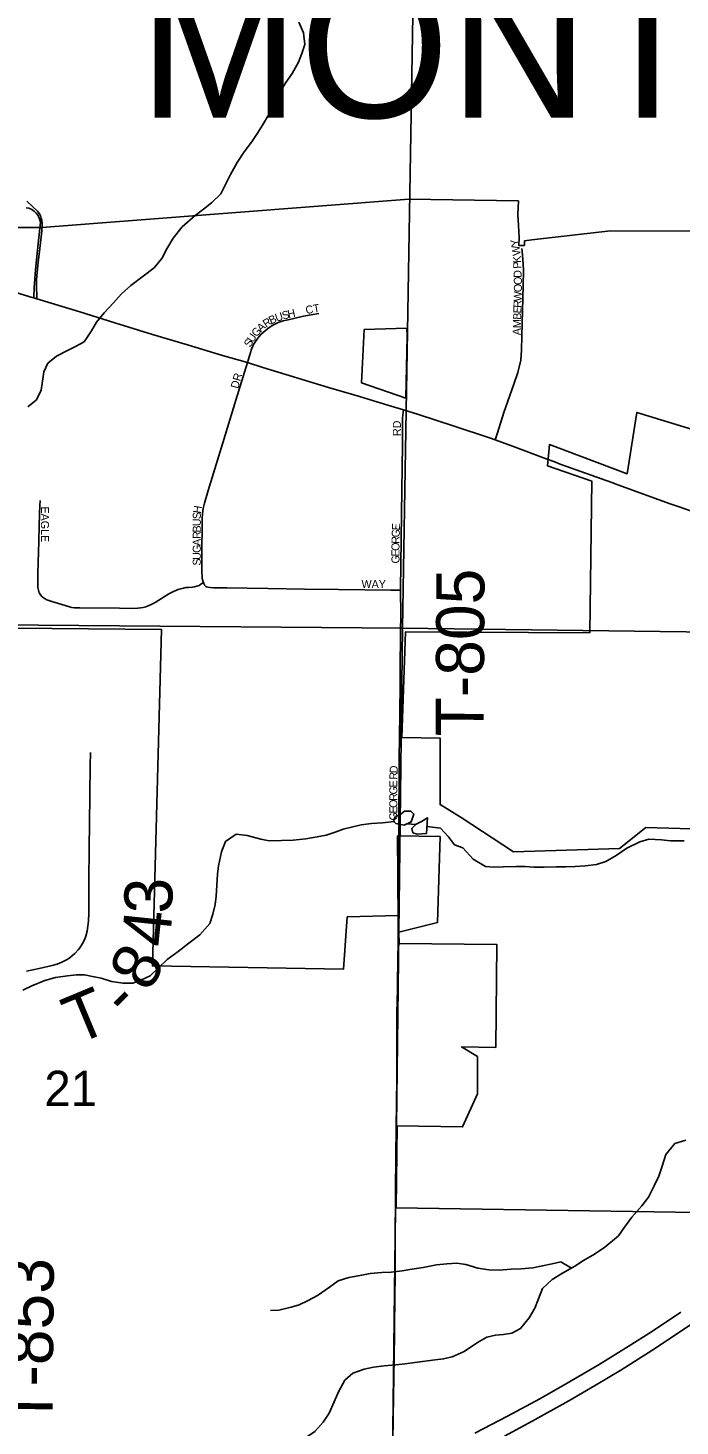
# Model space of a CAD drawing. Extents: x 1874609 to 2204689, y 815661 to 1281160.
# Drawn here: x 2027275 to 2031346, y 1036022 to 1044757 of the extents above; entities that cross this region are included whole.
import ezdxf

# ---------------------------------------------------------------- set-up
doc = ezdxf.new("R2010")
doc.units = 0
for name, color, linetype in [('GM_X_City_Street', 7, 'Continuous'), ('GM_X_City_Street_Text', 7, 'Continuous'), ('GM_X_Corporation', 7, 'Continuous'), ('GM_X_Interchange_Ramps', 7, 'Continuous'), ('GM_X_Interstate_Location', 7, 'Continuous'), ('GM_X_Interstate_Route', 7, 'Continuous'), ('GM_X_Minor_Lake', 7, 'Continuous'), ('GM_X_Minor_River', 7, 'Continuous'), ('GM_X_Section', 7, 'Continuous'), ('GM_X_Section_Text', 7, 'Continuous'), ('GM_X_Township_Road', 7, 'Continuous'), ('GM_X_Township_Road_Text', 7, 'Continuous'), ('GM_X_Township_Text', 7, 'Continuous'), ('GM_X_US_Route', 7, 'Continuous')]:
    doc.layers.add(name, color=color, linetype=linetype)

msp = doc.modelspace()

# ---------------------------------------------------------------- linework, layer by layer
at = {"layer": 'GM_X_City_Street'}
for points in [[(2030191.6, 1042183.7), (2030205.6, 1042228), (2030245.8, 1042355.3), (2030308.3, 1042531.9), (2030333.6, 1042604.1), (2030351.2, 1042682.1), (2030357, 1042744.5), (2030359, 1042832.2), (2030362, 1042991.6), (2030367, 1043147.7), (2030368.2, 1043243.5), (2030364.5, 1043313.6), (2030360.9, 1043360.3), (2030357.2, 1043380)], [(2028644.8, 1042666.5), (2028670.2, 1042750), (2028676.7, 1042765.7), (2028683.6, 1042779.3), (2028691.5, 1042793.2), (2028710, 1042819.6), (2028731.1, 1042843.9), (2028754.6, 1042866), (2028780.1, 1042885.8), (2028807.4, 1042902.7), (2028836.5, 1042916.3), (2028867, 1042926.7), (2028898.4, 1042934.4), (2028994.3, 1042956), (2029090.9, 1042973.4)], [(2028370.5, 1041292.6), (2028367.3, 1041299.6), (2028365.6, 1041305.2), (2028364.1, 1041310.5), (2028363.1, 1041316.4), (2028362.4, 1041323.7), (2028361.6, 1041333.6), (2028361, 1041354.2), (2028361.2, 1041367.5), (2028361, 1041392.7), (2028360.4, 1041443.7), (2028362.2, 1041690), (2028363.8, 1041723.1), (2028368.5, 1041756), (2028375.9, 1041788.3), (2028399.3, 1041867.3), (2028490.5, 1042165.6), (2028572, 1042432.5), (2028644.8, 1042666.5)], [(2029600, 1041244.3), (2029603.7, 1041410), (2029605.2, 1041558.4), (2029607.1, 1041723.2), (2029612.9, 1042152.1), (2029612.9, 1042267.6), (2029614, 1042321.6), (2029618.5, 1042370.8)], [(2027350.9, 1041804.1), (2027348.2, 1041771.3), (2027346.9, 1041721.9), (2027345.5, 1041639.5), (2027339.8, 1041474.7), (2027339.3, 1041425.3), (2027336, 1041343), (2027335.2, 1041277), (2027336.4, 1041260.6), (2027339.4, 1041244.4), (2027344.9, 1041228.9), (2027353, 1041214.6), (2027364, 1041202.2), (2027377.1, 1041192.4), (2027391.8, 1041185), (2027422.9, 1041174.2), (2027486, 1041155.1), (2027533.3, 1041140.6), (2027549.4, 1041137), (2027565.7, 1041134.7), (2027598.6, 1041133.3), (2027845.9, 1041131.3), (2027928.3, 1041130.7), (2027961.2, 1041132.3), (2027977.6, 1041134.3), (2027993.8, 1041137.3), (2028009.7, 1041141.4), (2028025.3, 1041146.7), (2028040.5, 1041153), (2028069.6, 1041168.5), (2028153.2, 1041221.5), (2028182.4, 1041236.8), (2028212.8, 1041249.2), (2028228.6, 1041253.9), (2028244.7, 1041257.7), (2028260.9, 1041260.4), (2028277.3, 1041262.1), (2028301.5, 1041262.6), (2028315.4, 1041264.8), (2028329.5, 1041269.2), (2028343.4, 1041274.5), (2028353.9, 1041281.2), (2028370.5, 1041292.6)], [(2028370.5, 1041292.6), (2028372.5, 1041286.4), (2028376.4, 1041279), (2028377.7, 1041275.9), (2028381.2, 1041271.7), (2028385.1, 1041267.8), (2028390, 1041265), (2028397.9, 1041263), (2028412.7, 1041261.4), (2028434, 1041260.3), (2028452, 1041259.8), (2028463.9, 1041259.5), (2028487.6, 1041259.3), (2028516.1, 1041259), (2028643.3, 1041257.9), (2028773.6, 1041256), (2029001.7, 1041251.5), (2029213.5, 1041248.2), (2029540, 1041244), (2029596.4, 1041244.3), (2029600, 1041244.3)], [(2029589.8, 1039708.9), (2029589.3, 1039741.7), (2029590.1, 1039889.2), (2029591.6, 1040036.4), (2029591.9, 1040085.6), (2029592.9, 1040197), (2029594.4, 1040323.8)]]:
    msp.add_lwpolyline(points, dxfattribs=at)
at = {"layer": 'GM_X_Corporation'}
for points in [[(2026985.8, 1043511.5), (2027343.9, 1043511.5), (2027361.4, 1043511.5), (2029653.5, 1043687.9), (2030336.8, 1043677.3), (2030333.7, 1043591.8), (2030336.6, 1043523.2), (2030340.9, 1043448.9), (2030340, 1043398), (2030374.4, 1043398.9), (2030373.8, 1043426.6), (2030421.5, 1043433.3), (2030911.6, 1043490.2), (2032265.1, 1043485.4)], [(2031968.5, 1042082.2), (2031075.8, 1042355.6), (2031015.9, 1041972), (2030530.4, 1042154), (2030518.2, 1042021.5), (2030796.1, 1041925.6), (2030781.8, 1040978.5), (2029631.7, 1040984.1), (2029609.3, 1040324.7), (2029848.2, 1040320.5), (2029848.2, 1039904.5), (2029978.8, 1039825.2), (2030307.1, 1039610.1), (2030967.6, 1039631.4), (2031132.3, 1039762.8), (2031561.3, 1039750)], [(2032255.4, 1037344.1), (2029572.7, 1037385.2), (2029578.8, 1037897.4), (2029987.8, 1037890.6), (2030081.1, 1038098), (2030082.2, 1038330.7), (2029981.5, 1038390.7), (2030195.1, 1038387.8), (2030202.8, 1039029.8), (2029592, 1039037.8), (2029589.7, 1039108), (2029831.2, 1039168.1), (2029848.2, 1039704.6), (2029581.5, 1039709.2), (2029585.6, 1039212.9), (2029268.1, 1039202.7), (2029244.4, 1038875.9), (2028051.9, 1038896.8), (2028107.4, 1040999.3), (2026965.5, 1041010.1)]]:
    msp.add_lwpolyline(points, dxfattribs=at)
msp.add_lwpolyline([(2029373.7, 1042873.6), (2029356.2, 1042540.9), (2029633.3, 1042444.6), (2029642.2, 1042832.7), (2029640.2, 1042882.6)], close=True, dxfattribs=at)
at = {"layer": 'GM_X_Interchange_Ramps'}
for points in [[(2027263.2, 1043633.3), (2027280.9, 1043630.7), (2027297.7, 1043623.2), (2027316.3, 1043609.8), (2027325, 1043601.1), (2027337.3, 1043586), (2027347.1, 1043565.1), (2027352.3, 1043543.6), (2027341.1, 1043429.2), (2027322.2, 1043249.1), (2027317.2, 1043189.9), (2027313.9, 1043135.9), (2027310.5, 1043075.5), (2027310.3, 1043070.8)], [(2027330.4, 1043064.7), (2027329.4, 1043088.9), (2027327.6, 1043133.5), (2027328.4, 1043183.5), (2027338.1, 1043296.4), (2027345.7, 1043361), (2027361, 1043489.9), (2027363.2, 1043522.2), (2027363, 1043538.2), (2027361.1, 1043554.1), (2027357.6, 1043569.8), (2027351.8, 1043584.8), (2027343.7, 1043598.9), (2027333.5, 1043611.9), (2027266.8, 1043674.5)]]:
    msp.add_lwpolyline(points, dxfattribs=at)
at = {"layer": 'GM_X_Interstate_Route'}
for points in [[(2030249.4, 1035958.9), (2030422.6, 1036052.1), (2030651.8, 1036179.9), (2030822, 1036278.5), (2030976.2, 1036371.9), (2031170, 1036494.8), (2031348.2, 1036611.7), (2031497.6, 1036712.7), (2031632.1, 1036806.5), (2031831.3, 1036950.6), (2032015.2, 1037088), (2032145.4, 1037187.7), (2032234, 1037258.6)], [(2030064.9, 1035976.7), (2030268.6, 1036083.2), (2030470.6, 1036192.7), (2030642, 1036289.9), (2030840, 1036406.8), (2031022.1, 1036518.1), (2031174.5, 1036615), (2031351.8, 1036733.8)]]:
    msp.add_lwpolyline(points, dxfattribs=at)
at = {"layer": 'GM_X_Minor_Lake'}
for points in [[(2029596.3, 1039841.6), (2029569.8, 1039829.8), (2029563, 1039820.5), (2029559.3, 1039807.5), (2029561.7, 1039797.5), (2029572, 1039787.5)], [(2029572, 1039787.5), (2029624.2, 1039777.3), (2029666.3, 1039797.2), (2029684.5, 1039845.3), (2029664.5, 1039863.5), (2029626.4, 1039863.6), (2029596.3, 1039841.6)], [(2029762.4, 1039724.7), (2029768.7, 1039823), (2029732.5, 1039799), (2029698.4, 1039783.1), (2029672.2, 1039755.1), (2029678.2, 1039729), (2029704.2, 1039720.9)], [(2029704.2, 1039720.9), (2029762.4, 1039724.7)]]:
    msp.add_lwpolyline(points, dxfattribs=at)
at = {"layer": 'GM_X_Minor_River'}
for points in [[(2028966.6, 1044794), (2028994.5, 1044727.7), (2029002.3, 1044653.4), (2028984.1, 1044597.3), (2028963.9, 1044543.2), (2028923.6, 1044473.1), (2028885.3, 1044417.1), (2028845, 1044351), (2028810.7, 1044278.9), (2028778.5, 1044216.8), (2028738.1, 1044150.7), (2028707.9, 1044100.7), (2028669.6, 1044044.6), (2028625.3, 1043982.6), (2028581, 1043916.5), (2028538.7, 1043842.4), (2028504.4, 1043770.3), (2028478.2, 1043720.2), (2028419.8, 1043664.2), (2028369.6, 1043624.3), (2028319.3, 1043586.3), (2028236.9, 1043514.4), (2028180.5, 1043444.4), (2028142.2, 1043378.3), (2028109.9, 1043316.2), (2028061.6, 1043258.2), (2027993.3, 1043206.2), (2027916.9, 1043148.3), (2027858.6, 1043096.3), (2027808.3, 1043040.3), (2027749.9, 1042978.3), (2027701.6, 1042918.3), (2027671.4, 1042864.2), (2027625.1, 1042796.2), (2027570.8, 1042766.3), (2027520.6, 1042742.4), (2027452.3, 1042706.5), (2027398, 1042662.5), (2027373.8, 1042608.4), (2027365.6, 1042550.3), (2027357.4, 1042494.1), (2027327.2, 1042434), (2027272.9, 1042390.1)], [(2027242.3, 1038746.3), (2027298.6, 1038772.2), (2027378.9, 1038806), (2027447.1, 1038823.8), (2027521.4, 1038835.6), (2027577.6, 1038841.4), (2027627.7, 1038841.2), (2027677.8, 1038831), (2027732, 1038820.8), (2027796.1, 1038800.5), (2027868.3, 1038788.2), (2027928.4, 1038790), (2027982.6, 1038809.9), (2028036.9, 1038835.8), (2028087.2, 1038883.8), (2028143.5, 1038937.8), (2028211.8, 1038987.7), (2028278.2, 1039039.6), (2028348.5, 1039091.5), (2028410.9, 1039161.6), (2028429.1, 1039219.7), (2028443.3, 1039279.8), (2028449.5, 1039332), (2028453.7, 1039402.2), (2028457.9, 1039470.4), (2028464.1, 1039522.5), (2028482.4, 1039608.8), (2028508.7, 1039674.9), (2028575, 1039720.8), (2028643.1, 1039712.5), (2028729.3, 1039688.2), (2028781.4, 1039677.9), (2028857.7, 1039679.7), (2028929.9, 1039683.4), (2029010.1, 1039691.2), (2029080.4, 1039703), (2029136.6, 1039714.8), (2029192.8, 1039732.7), (2029243, 1039750.6), (2029295.2, 1039764.4), (2029355.4, 1039778.3), (2029419.6, 1039786.1), (2029487.8, 1039791.9), (2029561.1, 1039800)], [(2029641.5, 1039785.5), (2029696.9, 1039781.5)], [(2029850.8, 1039758.5), (2029765.1, 1039767.2)], [(2029850.8, 1039758.5), (2029900.7, 1039704.1), (2029938.7, 1039653.8), (2029990.8, 1039635.6), (2030054.8, 1039563.1), (2030130.9, 1039518.7), (2030185, 1039514.5), (2030243.2, 1039516.3), (2030321.4, 1039518), (2030379.6, 1039517.8), (2030433.7, 1039513.6), (2030497.9, 1039513.4), (2030572.1, 1039515.2), (2030632.3, 1039517), (2030690.5, 1039518.8), (2030756.7, 1039522.5), (2030824.9, 1039530.3), (2030883.1, 1039550.2), (2030947.4, 1039586.1), (2031013.7, 1039632), (2031094.1, 1039671.8), (2031150.3, 1039689.7), (2031230.5, 1039685.4), (2031286.7, 1039679.2), (2031370.9, 1039678.9)], [(2031382.5, 1037808.8), (2031314.3, 1037787.1), (2031257.9, 1037719.1), (2031231.6, 1037639), (2031213.3, 1037582.9), (2031185, 1037522.8), (2031148.7, 1037452.8), (2031108.4, 1037398.8), (2031044, 1037326.8), (2030999.7, 1037264.8), (2030961.4, 1037210.8), (2030877, 1037139), (2030812.6, 1037095.1), (2030742.3, 1037055.3), (2030690.1, 1037021.4), (2030611.8, 1036977.7), (2030547.5, 1036937.8), (2030487.1, 1036881.9), (2030462.8, 1036815.8), (2030438.6, 1036757.7), (2030404.3, 1036697.7), (2030349.9, 1036631.7), (2030295.7, 1036601.9), (2030243.6, 1036594.1), (2030193.4, 1036590.3), (2030139.3, 1036576.5), (2030081, 1036544.7), (2029998.6, 1036486.8), (2029922.3, 1036455.1), (2029870.1, 1036441.3), (2029818, 1036435.5), (2029689.7, 1036420), (2029629.5, 1036410.2), (2029571.3, 1036404.5), (2029499.1, 1036398.8), (2029433, 1036389), (2029372.8, 1036377.3)], [(2030667.8, 1037008.9), (2030602, 1037047.9), (2030547.8, 1037036.1), (2030487.6, 1037022.3), (2030427.5, 1037010.6), (2030353.3, 1037004.9), (2030291.1, 1037001.2), (2030216.9, 1036995.5), (2030152.8, 1036997.8), (2030082.7, 1037008.1), (2030008.6, 1037030.5), (2029952.5, 1037038.8), (2029890.3, 1037035), (2029826.2, 1037029.3), (2029741.9, 1037011.6), (2029671.7, 1037001.9), (2029611.5, 1036992.2), (2029541.3, 1036984.4), (2029483.2, 1036980.7), (2029411, 1036975), (2029358.8, 1036965.2), (2029278.6, 1036949.5), (2029212.4, 1036929.7), (2029158.1, 1036889.8), (2029081.8, 1036838), (2029023.5, 1036806.2), (2028967.3, 1036778.3), (2028917.1, 1036764.5), (2028840.9, 1036746.8), (2028788.7, 1036743)], [(2029372.8, 1036377.3), (2029302.5, 1036351.5), (2029252.3, 1036307.6), (2029213.9, 1036235.5), (2029185.6, 1036173.5), (2029155.3, 1036101.4), (2029117, 1036045.4), (2029066.7, 1035987.4), (2029000.4, 1035943.6), (2028948.2, 1035919.7), (2028865.9, 1035890), (2028811.6, 1035862.2), (2028759.4, 1035838.3), (2028709.2, 1035812.5), (2028655, 1035786.6), (2028578.7, 1035746.8)]]:
    msp.add_lwpolyline(points, dxfattribs=at)
at = {"layer": 'GM_X_Section'}
for points in [[(2029702.7, 1046322.8), (2029613.9, 1041007.7), (2024307, 1041050.6), (2024387.7, 1046393.6)], [(2035027.7, 1046279.9), (2034947, 1040890.8), (2033958.3, 1040950.8), (2029613.9, 1041007.7), (2029702.7, 1046322.8)], [(2024307, 1041050.6), (2029613.9, 1041007.7), (2029549.1, 1035652.8), (2024232.1, 1035713.6)], [(2029613.9, 1041007.7), (2033958.3, 1040950.8), (2034947, 1040890.8), (2034872, 1035619.9), (2029549.1, 1035652.8)]]:
    msp.add_lwpolyline(points, close=True, dxfattribs=at)
at = {"layer": 'GM_X_Township_Road'}
for points in [[(2029594.4, 1040323.8), (2029595, 1040369.2), (2029595.7, 1040436.5), (2029595.7, 1040485.6), (2029597.8, 1040649.3), (2029598.1, 1040796.7), (2029599.6, 1040927.7), (2029600.4, 1040984.3), (2029601.9, 1041091.4), (2029600, 1041244.3)], [(2027265.8, 1038864.3), (2027344.3, 1038880.8), (2027425.2, 1038900.2), (2027456.4, 1038908.9), (2027486.4, 1038920.9), (2027515.5, 1038935.4), (2027529.2, 1038943.8), (2027542.2, 1038953.2), (2027566.7, 1038974.3), (2027588.9, 1038997.8), (2027598.7, 1039010.6), (2027615.9, 1039037.9), (2027623.4, 1039052.2), (2027629.8, 1039066.9), (2027635.3, 1039082), (2027643.5, 1039113.2), (2027649.3, 1039145.3), (2027652.7, 1039177.6), (2027653.7, 1039226.5), (2027654.7, 1039423.8), (2027657.5, 1039637.5), (2027659, 1039785.5), (2027662.1, 1040147.2), (2027664.4, 1040229.5)], [(2029585.7, 1039212.8), (2029585.7, 1039221.2), (2029585.7, 1039238), (2029585, 1039269.3), (2029585.6, 1039303), (2029584.3, 1039322.7), (2029584.5, 1039337.8), (2029585, 1039435.8), (2029585.4, 1039468.4), (2029586.1, 1039484.3), (2029587.8, 1039566.5), (2029587.7, 1039615.6), (2029589.8, 1039708.9)], [(2029585.7, 1039113.3), (2029585.7, 1039212.8)], [(2029585.2, 1039037.6), (2029585.7, 1039113.3)], [(2029562.7, 1036597.9), (2029563.2, 1036649.5), (2029566.7, 1036977.3), (2029567.4, 1037075.6), (2029568, 1037124.8), (2029567.3, 1037190.3), (2029567, 1037272.1), (2029568.4, 1037385), (2029569.8, 1037501.6), (2029571.8, 1037698.4), (2029573.5, 1037897.5), (2029574.6, 1038026.3), (2029577.6, 1038206.5), (2029578.7, 1038304.9), (2029578.1, 1038452.3), (2029577.9, 1038550.8), (2029578.3, 1038599.8), (2029578.7, 1038632), (2029579.9, 1038648.3), (2029582.8, 1038779.3), (2029584.7, 1038943.3), (2029585.2, 1039037.6)], [(2029552.9, 1035916.4), (2029555.6, 1036076.2), (2029561.1, 1036452.8), (2029562.7, 1036597.9)]]:
    msp.add_lwpolyline(points, dxfattribs=at)
at = {"layer": 'GM_X_US_Route'}
for points in [[(2027199.7, 1043105.5), (2027300, 1043074), (2027310.3, 1043070.8), (2027330.4, 1043064.7)], [(2027330.4, 1043064.7), (2027598, 1042982.8), (2027816.6, 1042914.5), (2028051.4, 1042843.2), (2028270.9, 1042778.1), (2028490, 1042711.4), (2028644.8, 1042666.5), (2028740.3, 1042636.1), (2029151.3, 1042512), (2029309.5, 1042464.9), (2029345.3, 1042454.7)], [(2029345.3, 1042454.7), (2029453.7, 1042421.4), (2029543, 1042394.1), (2029618.5, 1042370.8)], [(2029618.5, 1042370.8), (2029712.7, 1042341.8), (2029930.3, 1042272), (2030162.4, 1042194), (2030191.6, 1042183.7), (2030300.7, 1042145.1), (2030509.2, 1042066.2)], [(2030509.2, 1042066.2), (2030557.5, 1042047.9), (2030598.4, 1042032.7), (2030920, 1041916.7)], [(2030920, 1041916.7), (2030958.2, 1041902.9), (2031284.1, 1041784.8), (2031333.5, 1041767.4)], [(2031333.5, 1041767.4), (2031549.7, 1041691.5), (2031906.2, 1041566.4), (2031994, 1041535.6), (2032056.2, 1041513.6), (2032181.6, 1041472.2), (2032337.4, 1041420.6), (2032732.2, 1041285.8)]]:
    msp.add_lwpolyline(points, dxfattribs=at)

# ---------------------------------------------------------------- texts
at = {"layer": 'GM_X_City_Street_Text'}
for s, rotation, p in [('Y', 101.3418, (2030343.1, 1043398.7)), ('W', 97.73296, (2030351.4, 1043338.6)), ('K', 92.4736, (2030353.7, 1043289.6)), ('P', 92.45989, (2030355.3, 1043254.5)), ('D', 92.46155, (2030357.7, 1043197.3)), ('O', 91.8415, (2030359.2, 1043152.8)), ('W', 88.40278, (2030356.8, 1043048.3)), ('O', 89.00188, (2030358.4, 1043106.1)), ('CT', 10.00138, (2029012.3, 1042969.4)), ('R', 88.39671, (2030355.7, 1043008.7)), ('R', 33.55535, (2028761.2, 1042883.3)), ('B', 26.31528, (2028792.8, 1042904.3)), ('U', 17.77132, (2028826.5, 1042921.2)), ('S', 15.06341, (2028867.8, 1042934.4)), ('H', 12.93892, (2028901.3, 1042943.4)), ('M', 88.39722, (2030352.1, 1042881.2)), ('B', 88.39671, (2030353.6, 1042933.9)), ('E', 88.41144, (2030354.7, 1042973.5)), ('U', 56.57664, (2028679.2, 1042787.7)), ('G', 50.02932, (2028702.6, 1042823.2)), ('A', 40.99474, (2028729.4, 1042855.5)), ('A', 88.40399, (2030350.9, 1042837.2)), ('S', 60.62439, (2028662.5, 1042757.8)), ('DR', 74.48215, (2028586.9, 1042500.6)), ('RD', 90, (2029602.9, 1042207.7)), ('EAGLE', 270, (2027355.7, 1041767.7)), ('S', 89.48087, (2028353.7, 1041688.4)), ('H', 81.22392, (2028353.8, 1041721.7)), ('U', 89.93624, (2028353.6, 1041644.5)), ('B', 89.92284, (2028353.6, 1041604.9)), ('G', 87.70414, (2029594.9, 1041573.6)), ('E', 87.59471, (2029596.7, 1041617.5)), ('R', 89.92712, (2028353.5, 1041565.3)), ('A', 89.93441, (2028353.5, 1041521.3)), ('O', 89.97034, (2029594.2, 1041490.5)), ('R', 88.95572, (2029594.2, 1041534.3)), ('G', 89.93441, (2028353.4, 1041477.3)), ('U', 89.93624, (2028353.4, 1041433.3)), ('G', 89.97813, (2029594.1, 1041411.3)), ('E', 89.97267, (2029594.1, 1041455.3)), ('S', 89.91802, (2028353.3, 1041398.1)), ('WAY', 0.00001, (2029357.1, 1041257.9)), ('D', 86.67589, (2029581.9, 1040099.4)), ('E', 89.97267, (2029581, 1040012.1)), ('R', 88.68866, (2029581, 1040060.2)), ('G', 89.97813, (2029581, 1039968.1)), ('R', 89.99405, (2029581, 1039928.5)), ('O', 89.97813, (2029580.9, 1039884.5)), ('E', 89.99561, (2029580.9, 1039849.3)), ('G', 89.97813, (2029580.9, 1039805.3))]:
    msp.add_text(s, height=50, rotation=rotation, dxfattribs=at).set_placement(p)
at = {"layer": 'GM_X_Interstate_Location'}
for s in ['-', '.', ',']:
    msp.add_text(s, height=1, dxfattribs=at).set_placement((2031127.8, 1036471.8))
msp.add_text('71', height=1, rotation=0.00001, dxfattribs=at).set_placement((2030923.5, 1036264.8))
at = {"layer": 'GM_X_Section_Text'}
msp.add_text('21', height=221, rotation=0.00001, dxfattribs=at).set_placement((2027377.1, 1038020.9))
at = {"layer": 'GM_X_Township_Road_Text'}
for s, rotation, p in [('T-805', 89.71795, (2030119.8, 1040330.4)), ('3', 89.57163, (2028175.9, 1039223.3)), ('4', 84.0884, (2028155.1, 1039008.2)), ('8', 62.21508, (2028033, 1038725.9)), ('T', 22.60997, (2027576.3, 1038401.9)), ('-', 45.76679, (2027892.1, 1038561.9)), ('T-853', 89.46403, (2027427, 1036022.6))]:
    msp.add_text(s, height=300, rotation=rotation, dxfattribs=at).set_placement(p)
at = {"layer": 'GM_X_Township_Text'}
msp.add_text('MONTGOMERY', height=900, rotation=0.00001, dxfattribs=at).set_placement((2027967.5, 1044196.3))

doc.saveas('drawing.dxf')
